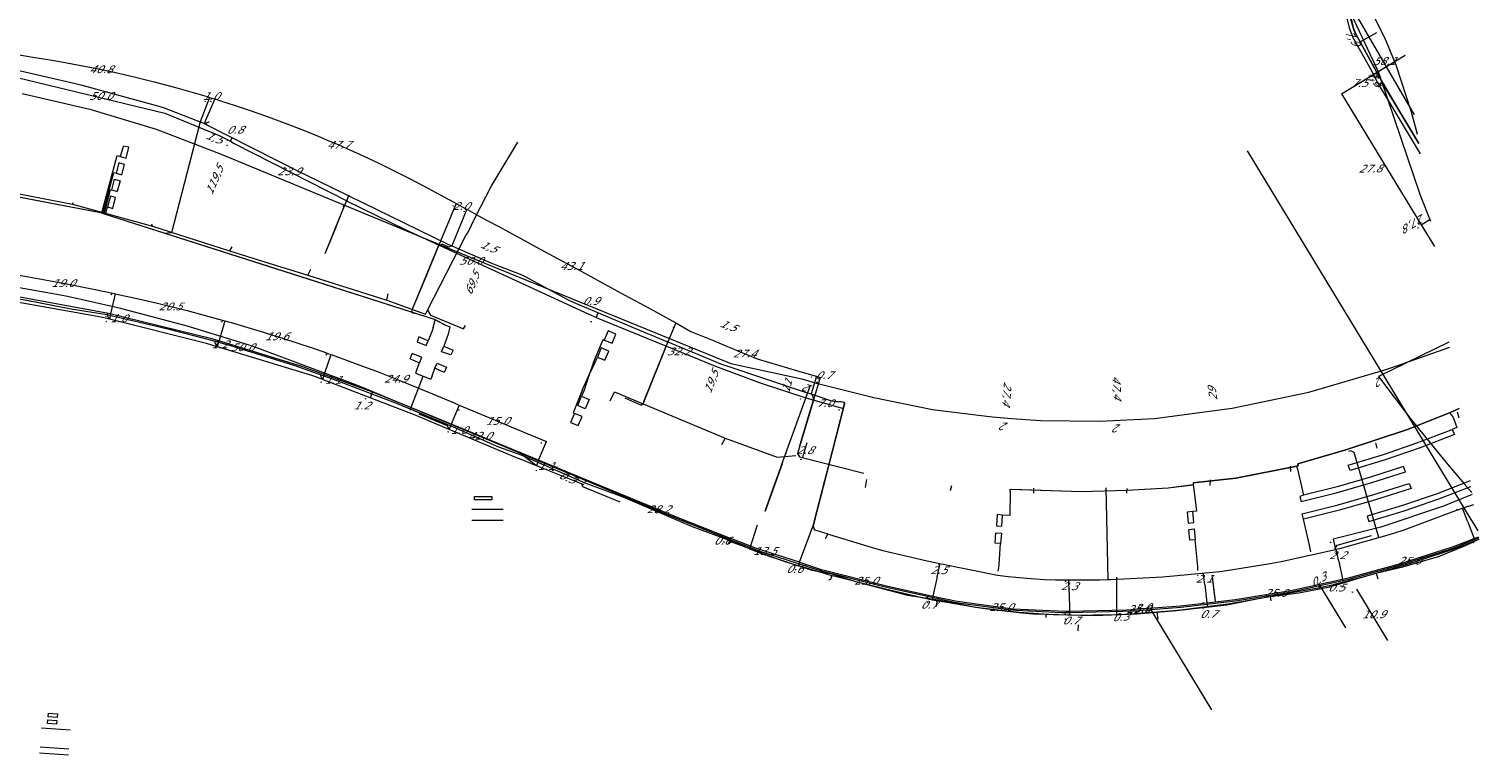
# Model space of a CAD drawing. Header units: metres. Extents: x 124576 to 133557, y 395865 to 402386.
# Tile 439 of 447: x 133294 to 133557, y 400929 to 401061. Entities that reach past the tile are written whole.
import ezdxf
from ezdxf.enums import TextEntityAlignment as Align

# ---------------------------------------------------------------- set-up
doc = ezdxf.new("R2010")
doc.units = ezdxf.units.M
doc.header["$MEASUREMENT"] = 0
for name, color, linetype, lineweight, true_color in [('LG_Datatransport_Eurofiber_Nederland_BV', 3, 'Continuous', 13, 0x00ff00), ('LG_Datatransport_KPN_BV', 3, 'Continuous', 13, 0x00ff00), ('LG_Gas_Lage_Druk_Enexis_Netbeheer_BV', 7, 'Continuous', 13, 0xffdc7d), ('LG_Laag_Spanning_Enexis_Netbeheer_BV', 7, 'Continuous', 13, 0x960000), ('LG_Laag_Spanning_Gemeente_Tilburg_Ruimtelijke_Uitvoering', 7, 'Continuous', 13, 0x960000), ('LG_Midden_Spanning_Enexis_Netbeheer_BV', 7, 'Continuous', 13, 0xd20000), ('LG_Riool_Onder_Druk_Gemeente_Tilburg_Ruimtelijke_Uitvoering', 7, 'Continuous', 13, 0x800080), ('LG_Riool_Vrij_Verval_Gemeente_Tilburg_Ruimtelijke_Uitvoering', 7, 'Continuous', 13, 0xca00a0), ('MV_Datatransport_lijn', 3, 'Continuous', 0, 0x00ff00)]:
    doc.layers.add(name, color=color, linetype=linetype, lineweight=lineweight, true_color=true_color)
for name, color, linetype, lineweight in [('LG_Wees_Gemeente_Tilburg_Ruimtelijke_Uitvoering', 7, 'Continuous', 13), ('MV_Datatransport', 7, 'Continuous', 0), ('MV_Laag_Spanning', 7, 'Continuous', 0), ('MV_Laag_Spanning_lijn', 7, 'Continuous', 0), ('MV_Laag_Spanning_pijl', 7, 'Continuous', 0), ('MV_Midden_Spanning', 7, 'Continuous', 0), ('MV_Midden_Spanning_lijn', 7, 'Continuous', 0), ('MV_Midden_Spanning_pijl', 7, 'Continuous', 0)]:
    doc.layers.add(name, color=color, linetype=linetype, lineweight=lineweight)
doc.styles.add('Klic_Annotatie', font='verdanai.ttf', dxfattribs={"oblique": 20, "height": 1.4})

# ---------------------------------------------------------------- blocks, each defined once
blk = doc.blocks.new('m_pijl')
at = {"layer": 'MV_Laag_Spanning_pijl'}
blk.add_hatch(color=7, dxfattribs=at).paths.add_polyline_path([(-1, -0.3), (-1, 0), (-1, 0.3), (0, 0)])
at = {"layer": 'MV_Laag_Spanning_pijl', "flags": 128}
blk.add_lwpolyline([(-1, 0), (-1, 0.3), (0, 0), (-1, -0.3), (-1, 0)], close=True, dxfattribs=at)
blk = doc.blocks.new('m_pijl_1')
at = {"layer": 'MV_Midden_Spanning_pijl'}
blk.add_hatch(color=7, dxfattribs=at).paths.add_polyline_path([(-1, -0.3), (-1, 0), (-1, 0.3), (0, 0)])
at = {"layer": 'MV_Midden_Spanning_pijl', "flags": 128}
blk.add_lwpolyline([(-1, 0), (-1, 0.3), (0, 0), (-1, -0.3), (-1, 0)], close=True, dxfattribs=at)

msp = doc.modelspace()

# ---------------------------------------------------------------- linework, layer by layer
at = {"layer": 'LG_Datatransport_Eurofiber_Nederland_BV', "flags": 128}
for points in [[(133248.98, 401016.74), (133260.84, 401016.08), (133272.91, 401015.12), (133284.12, 401013.59), (133293.56, 401011.93), (133301.61, 401010.4), (133308.1, 401009.37), (133318.93, 401006.83), (133327.36, 401004.64), (133330.92, 401003.6)], [(133293.57, 401011.93), (133301.61, 401010.4), (133308.1, 401009.37), (133318.93, 401006.83), (133327.37, 401004.64), (133330.92, 401003.6), (133342, 401000.16), (133349.83, 400997.37), (133360.78, 400993.19), (133370.93, 400988.94), (133379.17, 400985.31), (133383.36, 400983.82), (133394.81, 400978.82), (133401.7, 400976.24), (133414.28, 400970.88), (133421, 400968.37), (133426.8, 400965.98), (133435.97, 400962.98), (133439.45, 400962.34), (133443.7, 400960.94), (133453.3, 400958.43), (133458.89, 400957.58), (133465.69, 400956.25), (133473.51, 400955.31), (133479.83, 400954.89), (133487.25, 400954.75), (133494.9, 400955.04), (133502.13, 400955.61), (133511.26, 400956.65), (133516.7, 400957.76), (133518.68, 400958.14), (133524.33, 400958.84), (133529.93, 400959.9), (133536.37, 400961.87), (133538.49, 400962.46), (133543.17, 400963.54), (133549.63, 400965.43), (133554.53, 400967.41), (133556.98, 400968.59)], [(133293.57, 401011.93), (133301.61, 401010.4), (133308.1, 401009.37), (133318.93, 401006.83), (133327.37, 401004.64), (133330.92, 401003.6), (133342, 401000.16), (133349.83, 400997.37), (133360.78, 400993.19), (133370.93, 400988.94), (133379.17, 400985.31), (133383.36, 400983.82), (133394.81, 400978.82), (133401.7, 400976.24), (133414.28, 400970.88), (133421, 400968.37), (133426.8, 400965.98), (133435.97, 400962.98), (133439.45, 400962.34), (133443.7, 400960.94), (133453.3, 400958.43), (133458.89, 400957.58), (133465.69, 400956.25), (133473.51, 400955.31), (133479.83, 400954.89), (133487.25, 400954.75), (133494.9, 400955.04), (133502.13, 400955.61), (133511.26, 400956.65), (133516.7, 400957.76), (133518.68, 400958.14), (133524.33, 400958.84), (133529.93, 400959.9), (133536.37, 400961.87), (133538.49, 400962.46), (133543.17, 400963.54), (133549.63, 400965.43), (133554.53, 400967.41), (133556.98, 400968.59)], [(133330.92, 401003.6), (133342, 401000.16), (133349.83, 400997.37), (133360.78, 400993.19), (133370.93, 400988.94), (133379.17, 400985.31), (133383.36, 400983.82), (133394.81, 400978.82), (133401.7, 400976.24), (133414.28, 400970.88), (133421, 400968.37), (133426.8, 400965.98), (133435.97, 400962.98), (133439.45, 400962.34), (133443.7, 400960.94), (133453.3, 400958.43), (133458.89, 400957.58), (133465.69, 400956.25), (133473.51, 400955.31), (133479.83, 400954.89), (133487.25, 400954.75), (133494.9, 400955.04), (133502.13, 400955.61), (133511.26, 400956.65), (133516.7, 400957.76), (133518.68, 400958.14), (133524.33, 400958.84), (133529.93, 400959.9), (133536.37, 400961.87), (133538.49, 400962.46), (133543.17, 400963.54), (133549.63, 400965.43), (133554.53, 400967.41), (133556.98, 400968.59)]]:
    msp.add_lwpolyline(points, dxfattribs=at)
at = {"layer": 'LG_Datatransport_KPN_BV', "flags": 128}
for points in [[(133546.03, 401040.49), (133539.17, 401052.06), (133538.44, 401053.29), (133534.34, 401060.8), (133533.39, 401064.21), (133533.24, 401064.98), (133532.73, 401067.47), (133532.67, 401068.3), (133532.57, 401069.13), (133532.3, 401070.62), (133532, 401071.76), (133531.63, 401072.88), (133531.19, 401073.97)], [(133533.24, 401064.98), (133538.7, 401053.44), (133539.17, 401052.06), (133546.34, 401031.01), (133548.19, 401026.29)], [(133292.72, 401049.43), (133305, 401046.62), (133317.05, 401042.96), (133328.82, 401038.46), (133375.01, 401019.32), (133421.27, 401000.48), (133423.51, 401000), (133434.16, 400997.69), (133436.56, 400996.93), (133447.22, 400994.26), (133457.88, 400992.12), (133468.66, 400990.75), (133472.23, 400990.5)], [(133472.23, 400990.5), (133477.46, 400990.13), (133488.16, 400989.98), (133498.12, 400990.5), (133512.21, 400992.35), (133526.11, 400995.27), (133539.75, 400999.24), (133541.92, 401000), (133551.68, 401003.41)]]:
    msp.add_lwpolyline(points, dxfattribs=at)
at = {"layer": 'LG_Gas_Lage_Druk_Enexis_Netbeheer_BV', "flags": 128}
msp.add_lwpolyline([(133530.85, 401074.85), (133531.09, 401073.92), (133531.91, 401068.05), (133532.28, 401066.09), (133533.42, 401061.36), (133534.14, 401059.52), (133537.36, 401053.8), (133537.84, 401052.93), (133538.49, 401051.5), (133546.33, 401038.52)], dxfattribs=at)
at = {"layer": 'LG_Laag_Spanning_Enexis_Netbeheer_BV'}
for p, q in [((133535.41, 401058.85), (133538.46, 401060.52)), ((133324.91, 401043.85), (133319.83, 401024.15)), ((133347.72, 401020.4), (133350.94, 401028.34)), ((133363.59, 401010.47), (133368.32, 401021.92)), ((133363.44, 401009.78), (133363.71, 401009.59)), ((133405.51, 400993.57), (133409.7, 401003.92)), ((133386.01, 400981.9), (133383.26, 400984.01)), ((133430.6, 400982.25), (133427.5, 400973.64)), ((133489.71, 400961.23), (133489.39, 400977.88)), ((133438.85, 400969.56), (133438.37, 400968.66)), ((133421.41, 400968.08), (133420.69, 400967.64)), ((133439.34, 400962.06), (133439.54, 400961.76)), ((133491.27, 400961.14), (133491.27, 400961.7)), ((133491.27, 400954.91), (133491.27, 400961.14)), ((133538.31, 400962.39), (133538.61, 400961.39)), ((133491.27, 400955.5), (133491.27, 400959.26)), ((133458.72, 400957.42), (133458.49, 400956.32)), ((133519.11, 400958.18), (133519.24, 400957.36)), ((133478.44, 400954.96), (133478.44, 400954.39)), ((133498.57, 400955.39), (133498.75, 400954.05))]:
    msp.add_line(p, q, dxfattribs=at)
at = {"layer": 'LG_Laag_Spanning_Enexis_Netbeheer_BV', "flags": 128}
for points in [[(133495.89, 401133.92), (133500.73, 401125.7), (133515.02, 401101.45), (133515.35, 401100.89), (133515.67, 401100.33), (133522.76, 401088.17), (133526.73, 401081.36), (133527.38, 401080.24), (133529.08, 401077.32), (133529.69, 401076.18), (133531.84, 401071.8), (133532.33, 401070.6), (133532.5, 401070.12), (133532.71, 401068.85), (133532.71, 401068.1), (133532.87, 401066.82), (133533.42, 401064.58), (133534.18, 401061.44), (133534.65, 401060.24), (133535.41, 401058.85), (133539.72, 401050.95), (133546.05, 401040.39)], [(133533.42, 401064.58), (133534.18, 401061.44), (133534.65, 401060.24), (133535.41, 401058.85), (133539.72, 401050.95), (133546.05, 401040.39)], [(133533.42, 401064.58), (133534.18, 401061.44), (133534.65, 401060.24), (133535.41, 401058.85), (133539.72, 401050.95), (133546.05, 401040.39)], [(133546.05, 401040.39), (133539.72, 401050.95), (133535.41, 401058.85), (133534.65, 401060.24), (133534.18, 401061.44)], [(133286.33, 401054.96), (133302.44, 401051.28), (133303.41, 401051.04), (133317.55, 401047.15), (133318.5, 401046.84), (133325.36, 401044.21), (133325.04, 401044.33), (133326.27, 401043.8), (133325.77, 401044.04), (133343.28, 401035.14), (133344.17, 401034.69), (133369.69, 401022.26), (133370.6, 401021.84), (133370.66, 401021.81), (133377.73, 401018.71), (133378.65, 401018.34), (133383.08, 401016.66), (133383.99, 401016.25), (133391.76, 401012.03), (133392.66, 401011.6), (133405.88, 401006.02), (133406.8, 401005.63), (133409.68, 401004.44)], [(133286.33, 401054.96), (133302.44, 401051.28), (133303.41, 401051.04), (133317.55, 401047.15), (133318.5, 401046.84), (133325.36, 401044.21), (133325.04, 401044.33), (133326.27, 401043.8), (133325.77, 401044.04), (133343.28, 401035.14), (133344.17, 401034.69), (133369.69, 401022.26), (133370.6, 401021.84), (133370.66, 401021.81), (133377.73, 401018.71), (133378.65, 401018.34), (133383.08, 401016.66), (133383.99, 401016.25), (133391.76, 401012.03), (133392.66, 401011.6), (133405.88, 401006.02), (133406.8, 401005.63), (133409.68, 401004.44)], [(133325.04, 401044.33), (133319.83, 401024.15), (133318.51, 401024.03)], [(133325.77, 401044.04), (133326.05, 401044.07), (133326.73, 401044.35)], [(133347.72, 401020.4), (133349.33, 401024.37), (133350.94, 401028.34)], [(133347.72, 401020.4), (133349.33, 401024.37), (133350.94, 401028.34)], [(133370.66, 401021.81), (133370.14, 401021.59), (133368.93, 401022.09), (133368.27, 401021.82), (133365.77, 401015.74), (133363.45, 401010.13), (133363.44, 401009.78)], [(133394.7, 400978.42), (133394.21, 400978.62), (133386.01, 400981.9), (133383.24, 400983.01), (133382.31, 400983.39), (133370.19, 400988.5), (133364.66, 400990.83), (133363.73, 400991.2), (133347.21, 400997.56), (133346.21, 400997.95), (133345.26, 400998.28), (133328.18, 401003.49), (133327.15, 401003.81), (133326.19, 401004.08), (133308.58, 401008.53), (133308.08, 401008.65), (133307.1, 401008.86), (133290.11, 401011.91)], [(133394.7, 400978.42), (133394.21, 400978.62), (133386.01, 400981.9), (133383.24, 400983.01), (133382.31, 400983.39), (133370.19, 400988.5), (133364.66, 400990.83), (133363.73, 400991.2), (133347.21, 400997.56), (133346.21, 400997.95), (133345.26, 400998.28), (133328.18, 401003.49), (133327.15, 401003.81), (133326.19, 401004.08), (133308.58, 401008.53), (133308.08, 401008.65), (133307.1, 401008.86), (133290.11, 401011.91)], [(133308.58, 401008.53), (133308.5, 401008.63), (133308.4, 401008.81), (133308.31, 401009.03), (133308.27, 401009.24), (133308.25, 401009.47)], [(133328.18, 401003.49), (133328.03, 401003.65), (133327.91, 401003.8), (133327.75, 401004.23), (133327.71, 401004.56)], [(133409.88, 401004.36), (133405.31, 400993.07), (133405.2, 400992.95), (133405.17, 400992.93), (133405.07, 400992.9), (133404.97, 400992.9), (133404.94, 400992.91), (133402.14, 400994.15)], [(133409.68, 401004.44), (133409.88, 401004.36), (133419.6, 401000.36), (133420.54, 401000.02), (133434.25, 400995.46), (133435.2, 400995.15), (133435.85, 400994.93), (133439.38, 400993.74), (133440.36, 400993.57), (133441.25, 400993.56), (133441.6, 400993.48), (133441.67, 400993.45), (133441.76, 400993.4)], [(133409.68, 401004.44), (133409.88, 401004.36), (133419.6, 401000.36), (133420.54, 401000.02), (133434.25, 400995.46), (133435.2, 400995.15), (133435.85, 400994.93), (133439.38, 400993.74), (133440.36, 400993.57), (133441.25, 400993.56), (133441.6, 400993.48), (133441.67, 400993.45), (133441.76, 400993.4)], [(133347.21, 400997.56), (133346.94, 400998.13), (133346.95, 400998.38)], [(133435.85, 400994.93), (133436.07, 400994.67), (133436.25, 400993.81), (133433.38, 400984.13), (133433.72, 400983.53), (133445.41, 400980.53)], [(133433.8, 400985.54), (133434.04, 400986.34), (133436.26, 400993.86)], [(133441.76, 400993.4), (133441.85, 400993.36), (133441.89, 400993.34), (133441.93, 400993.24), (133441.92, 400993.18), (133441.9, 400993.11), (133436.41, 400971.72), (133436.32, 400971.39), (133436.21, 400971.06), (133436.31, 400970.46), (133436.45, 400970.29)], [(133436.32, 400971.39), (133436.41, 400971.72), (133438.34, 400979.22), (133438.99, 400981.78), (133441.9, 400993.11), (133441.92, 400993.18)], [(133436.32, 400971.39), (133436.41, 400971.72), (133438.34, 400979.22), (133438.99, 400981.78), (133441.9, 400993.11), (133441.92, 400993.18)], [(133441.92, 400993.18), (133441.9, 400993.11), (133436.41, 400971.72), (133436.32, 400971.39)], [(133441.76, 400993.4), (133441.85, 400993.36), (133441.89, 400993.34), (133441.93, 400993.24), (133441.92, 400993.18)], [(133370.19, 400988.5), (133370.2, 400988.51), (133369.92, 400989.17), (133364.77, 400991.29)], [(133427.5, 400973.64), (133429.05, 400977.95), (133430.6, 400982.25)], [(133427.5, 400973.64), (133429.05, 400977.95), (133430.6, 400982.25)], [(133538.79, 400968.87), (133534.34, 400984.3), (133533.72, 400984.63), (133533.29, 400984.49)], [(133394.21, 400978.62), (133394.38, 400978.12), (133401.17, 400975.33)], [(133436.45, 400970.29), (133437.29, 400970.03), (133438.85, 400969.56), (133439.2, 400969.45), (133446.91, 400967.04), (133448.84, 400966.52), (133456.91, 400964.64), (133458.87, 400964.22), (133469.63, 400962.07), (133471.61, 400961.79), (133472.98, 400961.67), (133474.97, 400961.52), (133478.17, 400961.28), (133480.17, 400961.21), (133488.18, 400961.2), (133489.71, 400961.23), (133490.18, 400961.25), (133499.56, 400961.76), (133501.56, 400961.91), (133509.98, 400962.73), (133511.96, 400962.99), (133519.12, 400964.15), (133521.08, 400964.53), (133530.95, 400966.73), (133531, 400966.74), (133531.76, 400966.91), (133533.7, 400967.4), (133538.79, 400968.87), (133539.07, 400968.96), (133541.54, 400969.65), (133543.44, 400970.28), (133552.12, 400973.55), (133554.01, 400974.21), (133556.03, 400974.85)], [(133436.45, 400970.29), (133437.29, 400970.03), (133438.85, 400969.56), (133439.2, 400969.45), (133446.91, 400967.04), (133448.84, 400966.52), (133456.91, 400964.64), (133458.87, 400964.22), (133469.63, 400962.07), (133471.61, 400961.79), (133472.98, 400961.67), (133474.97, 400961.52), (133478.17, 400961.28), (133480.17, 400961.21), (133488.18, 400961.2), (133489.71, 400961.23), (133490.18, 400961.25), (133499.56, 400961.76), (133501.56, 400961.91), (133509.98, 400962.73), (133511.96, 400962.99), (133519.12, 400964.15), (133521.08, 400964.53), (133530.95, 400966.73), (133531, 400966.74), (133531.76, 400966.91), (133533.7, 400967.4), (133538.79, 400968.87), (133539.07, 400968.96), (133541.54, 400969.65), (133543.44, 400970.28), (133552.12, 400973.55), (133554.01, 400974.21), (133556.03, 400974.85)], [(133436.32, 400971.39), (133436.21, 400971.06), (133436.31, 400970.46), (133436.45, 400970.29)], [(133530.95, 400966.73), (133530.92, 400966.87), (133531.29, 400967.49), (133537.47, 400969.26)], [(133420.98, 400968.23), (133421.41, 400968.08), (133429.38, 400965.12), (133431.28, 400964.48), (133438.01, 400962.44), (133439.34, 400962.06), (133439.94, 400961.9), (133447.15, 400960.08), (133449.09, 400959.6), (133456.23, 400957.91), (133458.19, 400957.52), (133458.72, 400957.42), (133465.36, 400956.28), (133467.34, 400955.99), (133474.07, 400955.18), (133476.06, 400955.03), (133478.44, 400954.96), (133483.08, 400954.82), (133485.08, 400954.8), (133487.01, 400954.84), (133491.27, 400954.91), (133491.7, 400954.91), (133493.7, 400955.01), (133498.57, 400955.39), (133500.83, 400955.57), (133502.82, 400955.77), (133507.16, 400956.29), (133509.49, 400956.58), (133511.47, 400956.86), (133517.66, 400957.93), (133519.11, 400958.18), (133519.63, 400958.28), (133527.83, 400959.75), (133529.79, 400960.18), (133536.38, 400961.86), (133538.31, 400962.39), (133544.19, 400964.09), (133546.09, 400964.69), (133551.94, 400966.64), (133553.82, 400967.32), (133556.99, 400968.55)], [(133420.98, 400968.23), (133421.41, 400968.08), (133429.38, 400965.12), (133431.28, 400964.48), (133438.01, 400962.44), (133439.34, 400962.06), (133439.94, 400961.9), (133447.15, 400960.08), (133449.09, 400959.6), (133456.23, 400957.91), (133458.19, 400957.52), (133458.72, 400957.42), (133465.36, 400956.28), (133467.34, 400955.99), (133474.07, 400955.18), (133476.06, 400955.03), (133478.44, 400954.96), (133483.08, 400954.82), (133485.08, 400954.8), (133487.01, 400954.84), (133491.27, 400954.91), (133491.7, 400954.91), (133493.7, 400955.01), (133498.57, 400955.39), (133500.83, 400955.57), (133502.82, 400955.77), (133507.16, 400956.29), (133509.49, 400956.58), (133511.47, 400956.86), (133517.66, 400957.93), (133519.11, 400958.18), (133519.63, 400958.28), (133527.83, 400959.75), (133529.79, 400960.18), (133536.38, 400961.86), (133538.31, 400962.39), (133544.19, 400964.09), (133546.09, 400964.69), (133551.94, 400966.64), (133553.82, 400967.32), (133556.99, 400968.55)], [(133439.54, 400961.76), (133439.35, 400961.24), (133439, 400961.13)], [(133508.6, 400961.83), (133508.92, 400959.08), (133509.13, 400957.31), (133509.13, 400957.22)], [(133508.6, 400961.83), (133508.92, 400959.08), (133509.13, 400957.31), (133509.13, 400957.22)], [(133508.6, 400961.83), (133509.13, 400957.31), (133509.13, 400957.22)]]:
    msp.add_lwpolyline(points, dxfattribs=at)
at = {"layer": 'LG_Laag_Spanning_Gemeente_Tilburg_Ruimtelijke_Uitvoering'}
for p, q in [((133307.2, 401027.8), (133310, 401038.2)), ((133310, 401038.2), (133310.6, 401038)), ((133310.6, 401038), (133311.1, 401039.9)), ((133310.6, 401038), (133311.6, 401037.7)), ((133312.1, 401039.7), (133311.1, 401039.9)), ((133311.6, 401037.7), (133312.1, 401039.7)), ((133307.4, 401027.7), (133309.4, 401035.1)), ((133309.4, 401035.1), (133309.8, 401035)), ((133310.3, 401036.9), (133309.8, 401035)), ((133309.8, 401035), (133310.8, 401034.7)), ((133311.3, 401036.6), (133310.3, 401036.9)), ((133310.8, 401034.7), (133311.3, 401036.6)), ((133273.55, 401034.25), (133306.96, 401027.84)), ((133309, 401032), (133309.5, 401033.9)), ((133309.5, 401033.9), (133310.5, 401033.6)), ((133310.5, 401033.6), (133310, 401031.7)), ((133307.6, 401027.6), (133308.8, 401032)), ((133308.8, 401030.8), (133308.2, 401028.9)), ((133308.8, 401032), (133309, 401032)), ((133309.7, 401030.6), (133308.8, 401030.8)), ((133309, 401032), (133310, 401031.7)), ((133309.2, 401028.6), (133309.7, 401030.6)), ((133307.25, 401027.75), (133367.65, 401008.45)), ((133307.9, 401027.6), (133308.2, 401028.9)), ((133308.2, 401028.9), (133309.2, 401028.6)), ((133367.3, 401007), (133367.68, 401008.35)), ((133367.85, 401008.35), (133369.35, 401007.55)), ((133367.1, 401006.4), (133366.4, 401004.6)), ((133367.3, 401007), (133367.1, 401006.4)), ((133370, 401005.8), (133369.2, 401003.6)), ((133399.02, 401006.37), (133398.34, 401004.68)), ((133400.4, 401005.79), (133399.02, 401006.37)), ((133399.74, 401004.12), (133400.4, 401005.79)), ((133364.7, 401005.3), (133364.4, 401004.4)), ((133364.4, 401004.4), (133366, 401003.7)), ((133366.4, 401004.6), (133364.7, 401005.3)), ((133366, 401003.7), (133366.4, 401004.6)), ((133368.8, 401002.6), (133369.2, 401003.6)), ((133369.2, 401003.6), (133370.9, 401002.9)), ((133396.39, 401000.61), (133398.13, 401004.79)), ((133397.77, 401003.28), (133397.09, 401001.62)), ((133399.17, 401002.68), (133397.77, 401003.28)), ((133398.13, 401004.79), (133398.34, 401004.68)), ((133398.34, 401004.68), (133399.74, 401004.12)), ((133363.1, 401001.3), (133363.5, 401002.3)), ((133363.1, 401001.3), (133364.8, 401000.6)), ((133365.2, 401001.6), (133363.5, 401002.3)), ((133364.3, 400999.2), (133364.8, 401000.6)), ((133365.2, 401001.6), (133364.8, 401000.6)), ((133367.6, 400999.6), (133368, 401000.5)), ((133368, 401000.5), (133369.7, 400999.8)), ((133370.5, 401002), (133368.8, 401002.6)), ((133370.9, 401002.9), (133370.5, 401002)), ((133396.39, 401000.61), (133395.53, 400998.27)), ((133395.53, 400998.27), (133396.62, 401000.51)), ((133396.62, 401000.51), (133397.09, 401001.62)), ((133397.09, 401001.62), (133398.45, 401001.04)), ((133398.45, 401001.04), (133399.17, 401002.68)), ((133364.3, 400999.2), (133364.1, 400998.7)), ((133364.1, 400998.7), (133366.9, 400997.6)), ((133367.1, 400998.2), (133366.9, 400997.6)), ((133367.1, 400998.2), (133367.6, 400999.6)), ((133369.3, 400998.8), (133367.6, 400999.6)), ((133369.7, 400999.8), (133369.3, 400998.8)), ((133394.4, 400995.72), (133395.53, 400998.27)), ((133395.53, 400998.27), (133394.67, 400995.61)), ((133394.4, 400995.72), (133392.69, 400991.5)), ((133394.67, 400995.61), (133394.19, 400994.5)), ((133393.51, 400992.82), (133394.19, 400994.5)), ((133394.89, 400992.26), (133393.51, 400992.82)), ((133394.19, 400994.5), (133395.58, 400993.92)), ((133395.58, 400993.92), (133394.89, 400992.26)), ((133392.95, 400991.4), (133392.22, 400989.74)), ((133392.69, 400991.5), (133392.95, 400991.4)), ((133394.31, 400990.81), (133392.95, 400991.4)), ((133393.6, 400989.18), (133394.31, 400990.81)), ((133544, 400988.5), (133551.62, 400991.52)), ((133551.62, 400991.52), (133553.37, 400992.27)), ((133552.44, 400990.38), (133552.99, 400988.83)), ((133392.22, 400989.74), (133393.6, 400989.18)), ((133532.86, 400984.82), (133544, 400988.5)), ((133552.99, 400988.83), (133552.13, 400988.49)), ((133552.13, 400988.49), (133552.52, 400987.57)), ((133524.13, 400982.24), (133532.86, 400984.82)), ((133524.19, 400981.86), (133524.13, 400982.24)), ((133505.16, 400978.78), (133512.91, 400979.62)), ((133512.91, 400979.62), (133523.95, 400981.8)), ((133523.95, 400981.8), (133524.19, 400981.86)), ((133524.07, 400981.28), (133525.14, 400976.54)), ((133533.59, 400981.01), (133533.28, 400981.99)), ((133543.63, 400980.82), (133543.32, 400981.77)), ((133471.95, 400977.28), (133471.86, 400972.9)), ((133471.95, 400977.28), (133471.96, 400977.65)), ((133471.96, 400977.65), (133484.81, 400977.22)), ((133484.81, 400977.22), (133493.14, 400977.49)), ((133493.14, 400977.49), (133500.61, 400977.92)), ((133500.61, 400977.92), (133505.12, 400978.46)), ((133505.19, 400978.08), (133505.73, 400973.67)), ((133544.32, 400978.71), (133544.67, 400977.77)), ((133525.14, 400976.54), (133524.49, 400976.35)), ((133524.49, 400976.35), (133524.72, 400975.39)), ((133374.3, 400974.02), (133380.01, 400974.02)), ((133374.3, 400972.02), (133380.01, 400972.02)), ((133469.58, 400973.04), (133469.46, 400971.01)), ((133470.57, 400972.94), (133469.58, 400973.04)), ((133470.44, 400970.96), (133470.57, 400972.94)), ((133471.86, 400972.9), (133470.57, 400972.94)), ((133505.11, 400973.59), (133504.08, 400973.47)), ((133504.08, 400973.47), (133504.22, 400971.5)), ((133504.22, 400971.5), (133505.26, 400971.59)), ((133505.73, 400973.67), (133505.11, 400973.59)), ((133505.26, 400971.59), (133505.11, 400973.59)), ((133525.13, 400972.18), (133524.9, 400973.16)), ((133526.25, 400967.49), (133525.13, 400972.18)), ((133536.71, 400972.74), (133536.99, 400971.79)), ((133424.75, 400966.8), (133426.15, 400971.15)), ((133469.22, 400967.88), (133469.34, 400969.7)), ((133469.34, 400969.7), (133470.35, 400969.66)), ((133469.46, 400971.01), (133470.44, 400970.96)), ((133470.35, 400969.66), (133470.21, 400967.78)), ((133504.35, 400970.35), (133505.33, 400970.44)), ((133504.53, 400968.38), (133504.35, 400970.35)), ((133505.33, 400970.44), (133505.52, 400968.47)), ((133470.21, 400967.78), (133469.22, 400967.88)), ((133469.97, 400963.96), (133470.21, 400967.78)), ((133505.52, 400968.47), (133504.53, 400968.38)), ((133505.91, 400964.22), (133505.52, 400968.47)), ((133296.25, 400934.35), (133301.48, 400933.96)), ((133295.91, 400929.8), (133301.14, 400929.41)), ((133295.99, 400930.91), (133301.22, 400930.52))]:
    msp.add_line(p, q, dxfattribs=at)
at = {"layer": 'LG_Laag_Spanning_Gemeente_Tilburg_Ruimtelijke_Uitvoering', "flags": 128}
for points in [[(133198.06, 401041.19), (133198.06, 401039.93), (133205.8, 401039.45), (133208, 401039.45), (133221.39, 401039.5), (133234.78, 401039.56), (133254.3, 401036.85), (133254.65, 401036.75), (133263.95, 401035.5), (133273.25, 401034.25), (133273.55, 401034.25), (133290.26, 401031.04), (133306.96, 401027.84), (133307.45, 401027.69), (133337.45, 401018.1), (133367.45, 401008.51), (133369.4, 401007.5), (133370.3, 401007.1), (133370, 401005.8)], [(133363.2, 400992), (133363.23, 400992.37), (133365.5, 400998.16)], [(133553.37, 400992.27), (133551.62, 400991.52), (133544, 400988.5), (133532.86, 400984.82), (133524.13, 400982.24), (133524.19, 400981.86), (133523.95, 400981.8), (133512.91, 400979.62), (133505.16, 400978.78), (133505.12, 400978.46), (133505.19, 400978.08)], [(133551.62, 400991.52), (133552.26, 400990.75), (133552.44, 400990.38)], [(133533.28, 400981.99), (133539.64, 400983.93), (133545.92, 400986.1), (133552.13, 400988.49)], [(133552.52, 400987.57), (133546.29, 400985.16), (133539.97, 400982.98), (133533.59, 400981.01)], [(133523.95, 400981.8), (133523.97, 400981.66), (133524.07, 400981.28)], [(133524.72, 400975.39), (133531.08, 400977), (133537.38, 400978.81), (133543.63, 400980.82)], [(133543.32, 400981.77), (133537.32, 400979.82), (133531.26, 400978.08), (133525.14, 400976.54)], [(133472.18, 400977.64), (133484.81, 400977.22), (133493.14, 400977.49), (133500.61, 400977.92), (133505.14, 400978.48)], [(133524.9, 400973.16), (133531.43, 400974.82), (133537.9, 400976.67), (133544.32, 400978.71)], [(133544.67, 400977.77), (133538.21, 400975.71), (133531.7, 400973.84), (133525.13, 400972.18)], [(133555.37, 400979.15), (133549.38, 400976.82), (133543.09, 400974.66), (133536.71, 400972.74)], [(133536.99, 400971.79), (133543.39, 400973.73), (133549.72, 400975.9), (133555.52, 400978.15)], [(133526.46, 400966.25), (133526.39, 400966.88), (133526.25, 400967.49)], [(133469.78, 400962.8), (133469.87, 400963.35), (133469.97, 400963.96)], [(133505.98, 400962.89), (133505.96, 400963.51), (133505.91, 400964.22)]]:
    msp.add_lwpolyline(points, dxfattribs=at)
at = {"layer": 'LG_Midden_Spanning_Enexis_Netbeheer_BV', "flags": 128}
for points in [[(133494.36, 400955.54), (133493.71, 400955.49), (133492.41, 400955.43), (133482.63, 400955.2), (133481.33, 400955.22), (133473.02, 400955.62), (133471.73, 400955.74), (133462.92, 400956.92), (133461.64, 400957.15), (133450.06, 400959.66), (133448.79, 400959.96), (133438, 400962.72), (133436.75, 400963.08), (133426.43, 400966.43), (133425.21, 400966.87), (133412.33, 400971.94), (133411.13, 400972.43), (133354.48, 400996.09), (133353.27, 400996.57), (133335.3, 401003.29), (133334.08, 401003.71), (133323.73, 401006.96), (133322.48, 401007.32), (133310.82, 401010.4), (133309.56, 401010.71), (133300.95, 401012.62), (133299.68, 401012.87), (133288.84, 401014.82)], [(133494.36, 400955.54), (133493.71, 400955.49), (133492.41, 400955.43), (133482.63, 400955.2), (133481.33, 400955.22), (133473.02, 400955.62), (133471.73, 400955.74), (133462.92, 400956.92), (133461.64, 400957.15), (133450.06, 400959.66), (133448.79, 400959.96), (133438, 400962.72), (133436.75, 400963.08), (133426.43, 400966.43), (133425.21, 400966.87), (133412.33, 400971.94), (133411.13, 400972.43), (133354.48, 400996.09), (133353.27, 400996.57), (133335.3, 401003.29), (133334.08, 401003.71), (133323.73, 401006.96), (133322.48, 401007.32), (133310.82, 401010.4), (133309.56, 401010.71), (133300.95, 401012.62), (133299.68, 401012.87), (133288.84, 401014.82)], [(133494.36, 400955.54), (133493.71, 400955.49), (133492.41, 400955.43), (133482.63, 400955.2), (133481.33, 400955.22), (133473.02, 400955.62), (133471.73, 400955.74), (133462.92, 400956.92), (133461.64, 400957.15), (133450.06, 400959.66), (133448.79, 400959.96), (133438, 400962.72), (133436.75, 400963.08), (133426.43, 400966.43), (133425.21, 400966.87), (133412.33, 400971.94), (133411.13, 400972.43), (133354.48, 400996.09), (133353.27, 400996.57), (133335.3, 401003.29), (133334.08, 401003.71), (133323.73, 401006.96), (133322.48, 401007.32), (133310.82, 401010.4), (133309.56, 401010.71), (133300.95, 401012.62), (133299.68, 401012.87), (133288.84, 401014.82)], [(133556.94, 400968.85), (133552.44, 400966.97), (133542.66, 400963.83), (133533.37, 400961.28), (133522.93, 400958.99), (133512.83, 400957.35), (133502.89, 400956.17), (133494.36, 400955.54)], [(133556.94, 400968.85), (133552.44, 400966.97), (133542.66, 400963.83), (133533.37, 400961.28), (133522.93, 400958.99), (133512.83, 400957.35), (133502.89, 400956.17), (133494.36, 400955.54)], [(133556.94, 400968.85), (133552.44, 400966.97), (133542.66, 400963.83), (133533.37, 400961.28), (133522.93, 400958.99), (133512.83, 400957.35), (133502.89, 400956.17), (133494.36, 400955.54)]]:
    msp.add_lwpolyline(points, dxfattribs=at)
at = {"layer": 'LG_Riool_Onder_Druk_Gemeente_Tilburg_Ruimtelijke_Uitvoering', "flags": 128}
for points in [[(133530.16, 401070.1), (133529.84, 401070.65), (133532.75, 401072.3), (133534.81, 401068.92), (133537.7, 401063.81), (133539.84, 401059.6), (133541.9, 401054.65), (133544.66, 401046.11), (133545.78, 401042.1)], [(133532.75, 401072.3), (133534.81, 401068.92), (133537.7, 401063.81), (133539.84, 401059.6), (133541.9, 401054.65), (133544.66, 401046.11), (133545.78, 401042.11)], [(133551.54, 401004.33), (133538.75, 400998.11), (133544.62, 400990.33), (133551.26, 400982.21), (133554.28, 400978.6), (133555.7, 400977.02)], [(133551.54, 401004.33), (133538.75, 400998.11), (133544.62, 400990.33), (133551.26, 400982.21), (133554.28, 400978.6), (133555.7, 400977.02)]]:
    msp.add_lwpolyline(points, dxfattribs=at)
at = {"layer": 'LG_Riool_Vrij_Verval_Gemeente_Tilburg_Ruimtelijke_Uitvoering'}
for p, q in [((133301.89, 401029.35), (133301.98, 401029.67)), ((133316.38, 401025.4), (133316.29, 401025.72)), ((133330.4, 401020.9), (133330.83, 401021.6)), ((133344.59, 401016.47), (133345.11, 401017.58)), ((133358.9, 401011.96), (133359.13, 401013.09)), ((133553.36, 400990.56), (133553.09, 400991.6)), ((133420.23, 400986.9), (133419.62, 400985.7)), ((133538.54, 400985.1), (133538.29, 400986.04)), ((133445.69, 400977.97), (133445.96, 400979.43)), ((133522.88, 400980.84), (133522.81, 400981.82)), ((133461.11, 400977.43), (133461.38, 400978.32)), ((133476.23, 400976.95), (133476.22, 400977.84)), ((133493.09, 400976.92), (133493.18, 400977.76)), ((133508.24, 400978.29), (133508.27, 400979.36))]:
    msp.add_line(p, q, dxfattribs=at)
at = {"layer": 'LG_Riool_Vrij_Verval_Gemeente_Tilburg_Ruimtelijke_Uitvoering', "flags": 128}
for points in [[(133373.2, 401023.7), (133373.56, 401024.2), (133374.93, 401026.96), (133377.84, 401032.59), (133382.66, 401040.65)], [(133243.02, 401038.5), (133244.55, 401038.4), (133257.63, 401036.52), (133272.13, 401034.54), (133286.84, 401032.3), (133301.89, 401029.35), (133316.38, 401025.4), (133330.35, 401020.92), (133336.54, 401018.94)], [(133365.93, 401009.44), (133366.29, 401010.16), (133373.2, 401023.7)], [(133336.54, 401018.94), (133344.59, 401016.47), (133358.9, 401011.96), (133365.93, 401009.44)], [(133366.29, 401010.16), (133366.8, 401009.23), (133372.82, 401006.76), (133373.13, 401007.34)], [(133399.37, 400993.66), (133400.16, 400995.3), (133420.23, 400986.9), (133429.68, 400983.43), (133433.05, 400983.78)]]:
    msp.add_lwpolyline(points, dxfattribs=at)
at = {"layer": 'LG_Wees_Gemeente_Tilburg_Ruimtelijke_Uitvoering', "flags": 128}
for points in [[(133374.81, 400975.69), (133374.81, 400976.35), (133377.95, 400976.35), (133377.95, 400975.69), (133374.81, 400975.69)], [(133297.37, 400935.12), (133297.42, 400935.8), (133299.05, 400935.67), (133299, 400935), (133297.37, 400935.12)], [(133297.46, 400936.32), (133297.51, 400936.99), (133299.14, 400936.87), (133299.09, 400936.2), (133297.46, 400936.32)]]:
    msp.add_lwpolyline(points, dxfattribs=at)
at = {"layer": 'MV_Datatransport_lijn'}
msp.add_line((133532.03, 401049.4), (133543.6, 401056.42), dxfattribs=at)
at = {"layer": 'MV_Laag_Spanning_lijn'}
for p, q in [((133326.73, 401048.76), (133325.04, 401044.33)), ((133327.72, 401048.46), (133325.77, 401044.04)), ((133350.94, 401028.34), (133352.05, 401031.08)), ((133371.45, 401029.5), (133368.32, 401021.92)), ((133373.39, 401028.45), (133370.66, 401021.81)), ((133309.63, 401013.12), (133308.8, 401009.5)), ((133329.5, 401008.21), (133328.49, 401004.62)), ((133411.29, 401007.84), (133409.88, 401004.36)), ((133347.57, 400998.56), (133348.81, 401002.07)), ((133436.8, 400998.14), (133435.85, 400994.93)), ((133437.47, 400997.94), (133436.26, 400993.86)), ((133430.5, 400981.98), (133435.74, 400996.53)), ((133372.01, 400992.92), (133370.58, 400989.45)), ((133386.43, 400982.92), (133387.83, 400986.32)), ((133431.41, 400984.6), (133431.21, 400984.01)), ((133554.89, 400971.84), (133556.12, 400968.71)), ((133433.72, 400964.38), (133436.32, 400971.39)), ((133530.54, 400968.56), (133530.95, 400966.73)), ((133531.55, 400964.58), (133532.25, 400961.34)), ((133458.7, 400961.72), (133457.95, 400958.25)), ((133482.65, 400958.87), (133482.71, 400955.51)), ((133507.23, 400960.34), (133507.64, 400957.04))]:
    msp.add_line(p, q, dxfattribs=at)
at = {"layer": 'MV_Laag_Spanning_lijn', "flags": 128}
msp.add_lwpolyline([(133532.03, 401049.4), (133543.6, 401056.42)], dxfattribs=at)
at = {"layer": 'MV_Laag_Spanning_pijl'}
for p, q in [((133525, 401080.35), (133545.25, 401045.6)), ((133532.03, 401049.4), (133538.44, 401053.29)), ((133326.73, 401048.76), (133327.72, 401048.46)), ((133532.03, 401049.4), (133546.48, 401025.65)), ((133330.51, 401040.78), (133330.86, 401041.46)), ((133546.48, 401025.65), (133548.14, 401026.66)), ((133546.48, 401025.65), (133548.9, 401021.68)), ((133308.8, 401009.5), (133308.58, 401008.53)), ((133396.89, 401008.83), (133397.25, 401009.66)), ((133328.18, 401003.49), (133328.49, 401004.62)), ((133347.57, 400998.56), (133347.21, 400997.56)), ((133436.8, 400998.14), (133437.47, 400997.94)), ((133356.3, 400995.32), (133355.87, 400994.23)), ((133434.91, 400994.22), (133441.7, 400992.32)), ((133370.58, 400989.45), (133370.19, 400988.5)), ((133435.05, 400986.05), (133434.31, 400983.38)), ((133386.43, 400982.92), (133386.01, 400981.9)), ((133554.89, 400971.84), (133553.97, 400974.19)), ((133421.19, 400968.78), (133420.98, 400968.23)), ((133531.55, 400964.58), (133531.08, 400966.76)), ((133556.12, 400968.71), (133556.29, 400968.28)), ((133433.72, 400964.38), (133433.53, 400963.8)), ((133458.7, 400961.72), (133459.23, 400964.15)), ((133482.65, 400958.87), (133482.61, 400961.2)), ((133507.23, 400960.34), (133506.97, 400962.44)), ((133532.25, 400961.34), (133532.36, 400960.84)), ((133540.48, 400950.17), (133534.83, 400959.49)), ((133457.95, 400958.25), (133457.8, 400957.58)), ((133507.64, 400957.04), (133507.73, 400956.36)), ((133482.71, 400955.51), (133482.72, 400954.83))]:
    msp.add_line(p, q, dxfattribs=at)
at = {"layer": 'MV_Laag_Spanning_pijl', "flags": 128}
for points in [[(133286.86, 401057.27), (133288.41, 401057.04), (133291.09, 401056.63), (133292.91, 401056.34), (133295.06, 401055.99), (133297.82, 401055.55), (133299.87, 401055.21), (133301.81, 401054.87), (133306.3, 401054), (133309.44, 401053.33), (133313.28, 401052.44), (133316.67, 401051.59), (133320.83, 401050.48), (133325.03, 401049.27), (133326.28, 401048.9), (133326.73, 401048.76)], [(133282.58, 401054.38), (133282.58, 401054.37), (133288.28, 401053.23), (133318.63, 401045.86), (133328.47, 401041.86), (133330.51, 401040.78)], [(133327.72, 401048.46), (133328.91, 401048.08), (133331.19, 401047.35), (133332.27, 401046.99), (133333.58, 401046.55), (133335.84, 401045.76), (133337.39, 401045.21), (133339.33, 401044.49), (133341.44, 401043.69), (133344.37, 401042.54), (133346.45, 401041.69), (133347.95, 401041.06), (133350.18, 401040.11), (133351.61, 401039.48), (133354.07, 401038.37), (133356.54, 401037.22), (133358.05, 401036.49), (133360.21, 401035.44), (133363.01, 401034.02), (133365.53, 401032.71), (133367.88, 401031.44), (133371.03, 401029.73), (133371.45, 401029.5)], [(133330.51, 401040.78), (133331.2, 401040.41), (133351.76, 401029.89), (133351.6, 401029.97)], [(133351.6, 401029.97), (133362.19, 401024.79), (133395.54, 401009.41), (133396.9, 401008.82)], [(133371.45, 401029.5), (133373.22, 401028.54), (133373.39, 401028.45)], [(133373.39, 401028.45), (133375.5, 401027.27), (133377.22, 401026.36), (133379.19, 401025.3), (133380.93, 401024.35), (133383.84, 401022.77), (133386.02, 401021.59), (133389.07, 401019.93), (133393.33, 401017.62), (133395.35, 401016.52), (133397.64, 401015.28), (133402.07, 401012.87), (133406.61, 401010.41), (133411.29, 401007.84)], [(133258.97, 401016.57), (133264.65, 401016.12), (133287.67, 401013.43), (133308.43, 401009.58)], [(133290.79, 401016.71), (133293.89, 401016.19), (133297.91, 401015.47), (133301.46, 401014.79), (133306.01, 401013.87), (133309.18, 401013.22), (133309.42, 401013.17), (133309.63, 401013.12)], [(133309.63, 401013.12), (133313.3, 401012.32), (133317.3, 401011.39), (133322.69, 401010.05), (133328.33, 401008.53), (133329.5, 401008.21)], [(133308.43, 401009.58), (133327.13, 401005), (133343.4, 401000), (133356.3, 400995.32)], [(133396.89, 401008.83), (133418.48, 401000), (133426.43, 400996.99), (133434.91, 400994.22)], [(133329.5, 401008.21), (133331.08, 401007.76), (133333.07, 401007.18), (133334.87, 401006.64), (133336.52, 401006.14), (133338, 401005.68), (133339.98, 401005.05), (133342.38, 401004.27), (133345.53, 401003.21), (133347.62, 401002.49), (133347.84, 401002.41), (133347.9, 401002.39), (133347.95, 401002.37), (133348.19, 401002.28), (133348.81, 401002.07)], [(133411.29, 401007.84), (133414.06, 401006.29), (133414.94, 401005.92), (133417.93, 401004.68), (133422.58, 401002.75), (133426.09, 401001.3), (133428.29, 401000.65), (133433.21, 400999.19), (133436.76, 400998.15), (133436.8, 400998.14)], [(133348.81, 401002.07), (133352.08, 401000.89), (133354.5, 401000), (133357, 400999.05), (133361.85, 400997.16), (133367.15, 400994.95), (133371.1, 400993.3), (133371.48, 400993.14), (133372.01, 400992.92)], [(133356.3, 400995.32), (133367.15, 400990.87), (133395.1, 400979.36)], [(133372.01, 400992.92), (133375.97, 400991.27), (133385.21, 400987.42), (133385.71, 400987.21), (133385.81, 400987.16), (133387.83, 400986.32)], [(133395.1, 400979.36), (133412, 400972.4), (133421.19, 400968.78)], [(133555.75, 400976.67), (133551.9, 400975.12), (133550.55, 400974.58), (133539.21, 400970.78), (133530.54, 400968.56)], [(133556.12, 400968.71), (133556.91, 400969.02)], [(133433.72, 400964.38), (133425.93, 400966.91), (133421.19, 400968.78)], [(133532.25, 400961.34), (133533.31, 400961.57), (133542.58, 400964.11), (133552.35, 400967.26), (133556.12, 400968.71)], [(133433.72, 400964.38), (133437.46, 400963.16), (133449.49, 400960.09), (133457.95, 400958.25)], [(133507.64, 400957.04), (133512.79, 400957.65), (133522.88, 400959.29), (133532.25, 400961.34)], [(133457.95, 400958.25), (133462.34, 400957.3), (133472.41, 400955.95), (133481.99, 400955.49), (133482.74, 400955.51)], [(133482.71, 400955.5), (133493.05, 400955.74), (133502.87, 400956.47), (133507.64, 400957.04)]]:
    msp.add_lwpolyline(points, dxfattribs=at)
at = {"layer": 'MV_Midden_Spanning_lijn'}
for p, q in [((133514.93, 401039.03), (133555.51, 400972.12)), ((133555.51, 400972.12), (133556.14, 400971.09)), ((133556.14, 400971.09), (133556.75, 400970.07)), ((133532.85, 400952.46), (133527.96, 400960.52)), ((133494.34, 400955.84), (133494.36, 400955.54)), ((133508.51, 400937.63), (133497.33, 400956.06)), ((133484.28, 400953.05), (133484.2, 400951.97))]:
    msp.add_line(p, q, dxfattribs=at)
at = {"layer": 'MV_Midden_Spanning_pijl'}
for p, q in [((133389.74, 400981.69), (133389.62, 400981.41)), ((133528.19, 400960.14), (133528.03, 400960.4)), ((133497.33, 400956.06), (133494.34, 400955.84)), ((133494.34, 400955.84), (133494.36, 400955.54))]:
    msp.add_line(p, q, dxfattribs=at)

# ---------------------------------------------------------------- block references
at = {"layer": 'MV_Laag_Spanning_pijl'}
for p, xscale, yscale, zscale, rotation in [((133538, 401053), 0.1, 0.1, 0.1, 30.99999999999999), ((133326, 401048), 0.1, 0.1, 0.1, 344), ((133327, 401048), 0.1, 0.1, 0.1, 342.9999999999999), ((133330, 401040), 0.1, 0.1, 0.1, 333), ((133330, 401041), 0.1, 0.1, 0.1, 62), ((133351, 401029), 0.1, 0.1, 0.1, 153), ((133371, 401029), 0.1, 0.1, 0.1, 332.0000000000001), ((133373, 401028), 0.1, 0.1, 0.1, 332.0000000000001), ((133546, 401025), 0.09999999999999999, 0.09999999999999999, 0.09999999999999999, 302), ((133309, 401013), 0.1, 0.1, 0.1, 349), ((133308, 401009), 0.09999999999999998, 0.09999999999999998, 0.09999999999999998, 350.0000000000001), ((133397, 401009), 0.1, 0.1, 0.1, 66), ((133308, 401008), 0.1, 0.1, 0.1, 258.0000000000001), ((133329, 401008), 0.1, 0.1, 0.1, 345), ((133396, 401008), 0.1, 0.1, 0.1, 337), ((133411, 401007), 0.1, 0.1, 0.1, 332.0000000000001), ((133328, 401004), 0.1, 0.1, 0.1, 74), ((133348, 401002), 0.1, 0.1, 0.1, 341.0000000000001), ((133436, 400998), 0.1, 0.1, 0.1, 344), ((133347, 400997), 0.1, 0.1, 0.1, 251), ((133437, 400997), 0.1, 0.1, 0.1, 344), ((133355, 400994), 0.1, 0.1, 0.1, 249), ((133356, 400995), 0.1, 0.1, 0.1, 341.0000000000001), ((133434, 400994), 0.1, 0.1, 0.1, 342), ((133372, 400992), 0.1, 0.1, 0.1, 338), ((133441, 400992), 0.1, 0.1, 0.1, 345), ((133370, 400988), 0.1, 0.1, 0.1, 248), ((133387, 400986), 0.1, 0.1, 0.1, 338), ((133434, 400983), 0.1, 0.1, 0.1, 255), ((133386, 400981), 0.1, 0.1, 0.1, 248), ((133395, 400979), 0.1, 0.1, 0.1, 338), ((133553, 400974), 0.1, 0.1, 0.1, 111), ((133420, 400968), 0.1, 0.1, 0.1, 249), ((133421, 400968), 0.1, 0.1, 0.1, 339), ((133421, 400968), 0.1, 0.1, 0.1, 158), ((133530, 400968), 0.1, 0.1, 0.1, 195), ((133556, 400968), 0.1, 0.1, 0.1, 21), ((133556, 400968), 0.1, 0.1, 0.1, 292), ((133459, 400964), 0.1, 0.1, 0.1, 77.00000000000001), ((133531, 400966), 0.1, 0.1, 0.1, 102), ((133433, 400963), 0.1, 0.1, 0.1, 253), ((133506, 400962), 0.09999999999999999, 0.09999999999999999, 0.09999999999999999, 97), ((133532, 400961), 0.1, 0.1, 0.1, 12), ((133482, 400961), 0.1, 0.1, 0.1, 91), ((133532, 400960), 0.1, 0.1, 0.1, 283), ((133534, 400959), 0.09999999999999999, 0.09999999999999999, 0.09999999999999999, 121), ((133457, 400958), 0.1, 0.1, 0.1, 348), ((133457, 400957), 0.1, 0.1, 0.1, 258.0000000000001), ((133507, 400957), 0.09999999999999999, 0.09999999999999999, 0.09999999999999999, 6), ((133507, 400956), 0.1, 0.1, 0.1, 278), ((133482, 400955), 0.1, 0.1, 0.1, 1), ((133482, 400954), 0.1, 0.1, 0.1, 272)]:
    msp.add_blockref('m_pijl', p, dxfattribs=dict(at, xscale=xscale, yscale=yscale, zscale=zscale, rotation=rotation))
at = {"layer": 'MV_Midden_Spanning_pijl'}
for p, xscale, yscale, zscale, rotation in [((133389, 400981), 0.1, 0.1, 0.1, 248), ((133528, 400960), 0.09999999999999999, 0.09999999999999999, 0.09999999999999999, 121), ((133494, 400955), 0.1, 0.1, 0.1, 275), ((133494, 400955), 0.1, 0.1, 0.1, 185)]:
    msp.add_blockref('m_pijl_1', p, dxfattribs=dict(at, xscale=xscale, yscale=yscale, zscale=zscale, rotation=rotation))

# ---------------------------------------------------------------- texts
at = {"layer": 'MV_Datatransport', "style": 'Klic_Annotatie', "oblique": 20}
for s, rotation, p in [('7,9', 301.3, (133533.99, 401059.64)), ('7,5', 301.2, (133538.09, 401052.13)), ('7,8', 301.2, (133538.35, 401052.28)), ('1,5', 337.4, (133327.55, 401041.43)), ('119,5', 67.3, (133327.6, 401033.7)), ('27,8', 211.3, (133545.3, 401025.99)), ('1,5', 337.6, (133377.34, 401021.65)), ('69,5', 67.6, (133374.36, 401014.98)), ('1,5', 339.3, (133420.79, 401007.35)), ('19,5', 69.2, (133417.72, 400997.1)), ('47,4', 272.9, (133491.31, 400996.19)), ('2', 211.2, (133539.02, 400997.31)), ('11', 74.2, (133431.46, 400996.26)), ('2', 164.1, (133435.44, 400995.91)), ('27,4', 266.5, (133471.4, 400995.06)), ('29', 98.5, (133508.68, 400994.9)), ('2', 176.4, (133471.05, 400989.02)), ('2', 182.9, (133491.54, 400988.7))]:
    msp.add_text(s, height=1.4, rotation=rotation, dxfattribs=at).set_placement(p, align=Align.MIDDLE_CENTER)
at = {"layer": 'MV_Laag_Spanning', "style": 'Klic_Annotatie', "oblique": 20}
for s, rotation, p in [('58.1', 1, (133539.81, 401055.33)), ('7.5', 359, (133535.24, 401051.35)), ('27.8', 1, (133537.23, 401035.83)), ('10.9', 1, (133537.83, 400954.93))]:
    msp.add_text(s, height=1.4, rotation=rotation, dxfattribs=at).set_placement(p, align=Align.MIDDLE_CENTER)
for s, p in [('40.8', (133306.98, 401053.85)), ('50.0', (133306.99, 401049.01)), ('1.0', (133326.95, 401048.99)), ('0.8', (133331.31, 401042.87)), ('47.7', (133350.09, 401040.15)), ('23.9', (133341.13, 401035.33)), ('2.0', (133372.33, 401029.02)), ('50.0', (133374.11, 401019.09)), ('43.1', (133392.35, 401018.15)), ('19.0', (133300.13, 401015.04)), ('20.5', (133319.6, 401010.81)), ('0.9', (133395.82, 401011.8)), ('1.0', (133310.23, 401008.65)), ('19.6', (133338.89, 401005.39)), ('1.2', (133328.56, 401003.92)), ('50.0', (133332.65, 401003.41)), ('32.2', (133411.77, 401002.64)), ('27.4', (133423.76, 401002.26)), ('1.1', (133349.07, 400997.47)), ('24.9', (133360.49, 400997.69)), ('0.7', (133438.1, 400998.32)), ('1.2', (133354.3, 400992.81)), ('7.0', (133438.29, 400993.24)), ('15.0', (133378.91, 400990.04)), ('1.0', (133371.92, 400988.36)), ('42.0', (133375.7, 400987.34)), ('2.8', (133434.68, 400984.72)), ('1.1', (133387.72, 400981.83)), ('28.2', (133408.12, 400974)), ('0.6', (133419.68, 400968.3)), ('13.5', (133427.41, 400966.43)), ('2.2', (133531.31, 400965.67)), ('0.6', (133432.8, 400963.16)), ('2.5', (133458.96, 400962.94)), ('25.0', (133544.3, 400964.67)), ('25.0', (133445.76, 400961.04)), ('2.1', (133507.1, 400961.39)), ('2.3', (133482.63, 400960.04)), ('25.0', (133520.01, 400958.82)), ('0.5', (133531.07, 400959.79)), ('0.7', (133457.2, 400956.68)), ('25.0', (133470.27, 400956.24)), ('25.0', (133495.2, 400955.9)), ('0.7', (133482.92, 400953.82)), ('0.7', (133507.84, 400954.99))]:
    msp.add_text(s, height=1.4, dxfattribs=at).set_placement(p, align=Align.MIDDLE_CENTER)
at = {"layer": 'MV_Midden_Spanning', "style": 'Klic_Annotatie', "oblique": 20}
for s, rotation, p in [('0.3', 337, (133391.6, 400979.77)), ('0.3', 31, (133527.81, 400961.17)), ('3.0', 4, (133495.91, 400956.13)), ('0.3', 4, (133491.95, 400954.44))]:
    msp.add_text(s, height=1.4, rotation=rotation, dxfattribs=at).set_placement(p, align=Align.MIDDLE_CENTER)

doc.saveas('drawing.dxf')
